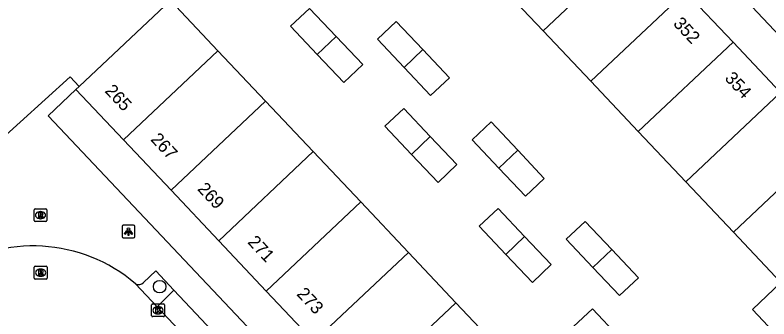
# Model space of a CAD drawing. Extents: x 162542 to 163144, y 380786 to 381511.
# Drawn here: x 162864.7 to 162923.9, y 381420.1 to 381444 of the extents above; entities that cross this region are included whole.
import ezdxf

# ---------------------------------------------------------------- set-up
doc = ezdxf.new("R2010")
doc.units = 0
for name, color, linetype in [('IMGEO_Boom', 7, 'Continuous'), ('IMGEO_Kolk', 7, 'Continuous'), ('IMGEO_Lichtpunt', 7, 'Continuous'), ('IMGEO_Pand', 7, 'Continuous'), ('IMGEO_Pand_nummerreeks', 7, 'Continuous'), ('IMGEO_Parkeervlak_open', 7, 'Continuous'), ('IMGEO_Rijbaan_lokaal_open', 7, 'Continuous'), ('IMGEO_Rioolput', 7, 'Continuous'), ('IMGEO_Voetpad_open', 7, 'Continuous')]:
    doc.layers.add(name, color=color, linetype=linetype)

msp = doc.modelspace()

# ---------------------------------------------------------------- linework, layer by layer
at = {"layer": 'IMGEO_Boom'}
msp.add_circle((162876.075, 381422.632), 0.489, dxfattribs=at)
at = {"layer": 'IMGEO_Kolk'}
for p, q in [((162875.524, 381421.27), (162876.376, 381421.27)), ((162875.449, 381420.344), (162875.449, 381421.196)), ((162875.937, 381421.05), (162875.962, 381421.05)), ((162876.45, 381421.196), (162876.45, 381420.344)), ((162876.376, 381420.27), (162875.524, 381420.27)), ((162875.96, 381420.49), (162875.935, 381420.49))]:
    msp.add_line(p, q, dxfattribs=at)
for points in [[(162875.524, 381421.27), (162876.376, 381421.27)], [(162875.449, 381420.344), (162875.449, 381421.196)], [(162875.77, 381420.97), (162875.893, 381420.97), (162875.893, 381420.819), (162876.023, 381420.97), (162876.187, 381420.97), (162876.041, 381420.819), (162876.194, 381420.57), (162876.042, 381420.57), (162875.957, 381420.734), (162875.893, 381420.667), (162875.893, 381420.57), (162875.77, 381420.57), (162875.77, 381420.97)], [(162876.45, 381421.196), (162876.45, 381420.344)], [(162876.376, 381420.27), (162875.524, 381420.27)]]:
    msp.add_lwpolyline(points, dxfattribs=at)
for centre, start, end in [((162875.526, 381421.194), 91.55205, 178.44795), ((162875.526, 381421.194), 91.55205, 178.44795), ((162876.374, 381421.194), 1.55205, 88.44795), ((162876.374, 381421.194), 1.55205, 88.44795), ((162875.526, 381420.346), 181.55205, 268.44795), ((162875.526, 381420.346), 181.55205, 268.44795), ((162876.374, 381420.346), 271.55205, 358.44795), ((162876.374, 381420.346), 271.55205, 358.44795)]:
    msp.add_arc(centre, 0.0765, start, end, dxfattribs=at)
for centre, major_axis, ratio, start_param, end_param in [((162875.936, 381420.77), (-0.387, 0.002), 0.722429, 4.712389, 7.853982), ((162875.961, 381420.77), (-0.39, 0.002), 0.717154, 1.570796, 4.712389)]:
    msp.add_ellipse(centre, major_axis=major_axis, ratio=ratio, start_param=start_param, end_param=end_param, dxfattribs=at)
at = {"layer": 'IMGEO_Lichtpunt'}
for p, q in [((162873.129, 381427.364), (162873.129, 381426.557)), ((162873.129, 381427.364), (162873.129, 381426.557)), ((162874.031, 381427.459), (162873.223, 381427.459)), ((162874.031, 381427.459), (162873.223, 381427.459)), ((162874.125, 381426.557), (162874.125, 381427.364)), ((162874.125, 381426.557), (162874.125, 381427.364)), ((162873.223, 381426.463), (162874.031, 381426.463)), ((162873.223, 381426.463), (162874.031, 381426.463))]:
    msp.add_line(p, q, dxfattribs=at)
for points in [[(162873.503, 381427.028), (162873.542, 381427), (162873.354, 381426.738), (162873.316, 381426.765), (162873.503, 381427.028)], [(162873.605, 381426.98), (162873.652, 381426.98), (162873.652, 381426.658), (162873.605, 381426.658), (162873.605, 381426.98)], [(162873.715, 381427), (162873.753, 381427.027), (162873.94, 381426.765), (162873.901, 381426.737), (162873.715, 381427)]]:
    msp.add_lwpolyline(points, dxfattribs=at)
msp.add_circle((162873.628, 381427.162), 0.0994, dxfattribs=at)
for centre, start, end in [((162873.223, 381427.364), 90, 180), ((162873.223, 381427.364), 90, 180), ((162874.031, 381427.364), 0, 90), ((162874.031, 381427.364), 0, 90), ((162873.223, 381426.557), 180, 270), ((162873.223, 381426.557), 180, 270), ((162874.031, 381426.557), 270, 0), ((162874.031, 381426.557), 270, 360)]:
    msp.add_arc(centre, 0.0946, start, end, dxfattribs=at)
at = {"layer": 'IMGEO_Pand'}
for points in [[(162913.649, 381449.762), (162906.197, 381442.726)], [(162906.197, 381442.726), (162902.462, 381446.682)], [(162917.379, 381445.801), (162909.933, 381438.77)], [(162917.379, 381445.801), (162921.11, 381441.84)], [(162869.767, 381438.361), (162876.917, 381445.114), (162880.655, 381441.156)], [(162888.455, 381440.876), (162886.36, 381443.089), (162887.839, 381444.482), (162889.932, 381442.278)], [(162895.272, 381439.851), (162893.183, 381442.062), (162894.661, 381443.471), (162896.756, 381441.253)], [(162909.933, 381438.77), (162906.197, 381442.726)], [(162889.932, 381442.278), (162892.024, 381440.074), (162890.549, 381438.665), (162888.455, 381440.876)], [(162889.932, 381442.278), (162888.455, 381440.876)], [(162921.11, 381441.84), (162913.668, 381434.813)], [(162921.11, 381441.84), (162924.84, 381437.879)], [(162873.243, 381434.155), (162880.655, 381441.156)], [(162880.655, 381441.156), (162884.393, 381437.198)], [(162896.756, 381441.253), (162898.849, 381439.036), (162897.361, 381437.64), (162895.272, 381439.851)], [(162896.756, 381441.253), (162895.272, 381439.851)], [(162913.668, 381434.813), (162909.933, 381438.77)], [(162869.505, 381438.114), (162869.767, 381438.361)], [(162873.243, 381434.155), (162869.505, 381438.114)], [(162924.84, 381437.879), (162917.404, 381430.857)], [(162876.98, 381430.196), (162884.393, 381437.198)], [(162884.393, 381437.198), (162888.132, 381433.24)], [(162895.854, 381433.024), (162893.769, 381435.234), (162895.244, 381436.634), (162897.335, 381434.429)], [(162902.72, 381431.949), (162900.628, 381434.167), (162902.114, 381435.565), (162904.202, 381433.347)], [(162897.335, 381434.429), (162899.426, 381432.225), (162897.942, 381430.811), (162895.854, 381433.024)], [(162897.335, 381434.429), (162895.854, 381433.024)], [(162917.404, 381430.857), (162913.668, 381434.813)], [(162876.98, 381430.196), (162873.243, 381434.155)], [(162928.571, 381433.918), (162921.139, 381426.901)], [(162880.718, 381426.238), (162888.132, 381433.24)], [(162888.132, 381433.24), (162891.87, 381429.282)], [(162904.202, 381433.347), (162906.285, 381431.133), (162904.811, 381429.731), (162902.72, 381431.949)], [(162904.202, 381433.347), (162902.72, 381431.949)], [(162921.139, 381426.901), (162917.404, 381430.857)], [(162880.718, 381426.238), (162876.98, 381430.196)], [(162884.455, 381422.279), (162891.87, 381429.282)], [(162891.87, 381429.282), (162895.608, 381425.324)], [(162903.258, 381425.167), (162901.17, 381427.375), (162902.654, 381428.781), (162904.744, 381426.573)], [(162910.1, 381424.145), (162908.016, 381426.363), (162909.497, 381427.759), (162911.588, 381425.542)], [(162924.875, 381422.945), (162921.139, 381426.901)], [(162884.455, 381422.279), (162880.718, 381426.238)], [(162904.744, 381426.573), (162906.833, 381424.364), (162905.354, 381422.952), (162903.258, 381425.167)], [(162904.744, 381426.573), (162903.258, 381425.167)], [(162911.588, 381425.542), (162913.672, 381423.333), (162912.183, 381421.926), (162910.1, 381424.145)], [(162911.588, 381425.542), (162910.1, 381424.145)], [(162888.193, 381418.32), (162895.608, 381425.324)], [(162895.608, 381425.324), (162899.346, 381421.365)], [(162930.802, 381421.057), (162928.61, 381418.989), (162926.365, 381416.871), (162922.63, 381420.825), (162924.875, 381422.945)], [(162888.193, 381418.32), (162884.455, 381422.279)], [(162891.93, 381414.362), (162899.346, 381421.365)], [(162899.346, 381421.365), (162903.084, 381417.407)], [(162910.668, 381417.282), (162908.58, 381419.503), (162910.064, 381420.895), (162912.152, 381418.681)]]:
    msp.add_lwpolyline(points, dxfattribs=at)
at = {"layer": 'IMGEO_Parkeervlak_open'}
msp.add_lwpolyline([(162875.878, 381421.045), (162877.202, 381422.355)], dxfattribs=at)
at = {"layer": 'IMGEO_Rijbaan_lokaal_open'}
for points in [[(162875.878, 381421.045), (162874.173, 381422.854)], [(162884.448, 381411.957), (162875.878, 381421.045)]]:
    msp.add_lwpolyline(points, dxfattribs=at)
msp.add_arc((162866.14, 381413.478), 12.347, 49.41308, 123.8549, dxfattribs=at)
at = {"layer": 'IMGEO_Rioolput'}
for p, q in [((162866.219, 381427.821), (162866.219, 381428.673)), ((162866.294, 381428.747), (162867.146, 381428.747)), ((162866.707, 381428.527), (162866.732, 381428.527)), ((162867.22, 381428.673), (162867.22, 381427.821)), ((162866.73, 381427.967), (162866.705, 381427.967)), ((162867.146, 381427.747), (162866.294, 381427.747)), ((162866.307, 381424.227), (162867.159, 381424.227)), ((162866.232, 381423.301), (162866.232, 381424.153)), ((162866.72, 381424.007), (162866.745, 381424.007)), ((162867.233, 381424.153), (162867.233, 381423.301)), ((162867.159, 381423.227), (162866.307, 381423.227)), ((162866.743, 381423.447), (162866.718, 381423.447))]:
    msp.add_line(p, q, dxfattribs=at)
for points in [[(162866.219, 381427.821), (162866.219, 381428.673)], [(162866.294, 381428.747), (162867.146, 381428.747)], [(162866.808, 381428.445), (162866.556, 381428.447), (162866.556, 381428.047)], [(162866.734, 381428.366), (162866.68, 381428.366), (162866.68, 381428.285)], [(162867.22, 381428.673), (162867.22, 381427.821)], [(162866.556, 381428.047), (162866.68, 381428.047), (162866.68, 381428.209), (162866.691, 381428.209)], [(162866.68, 381428.285), (162866.732, 381428.285)], [(162866.738, 381428.18), (162866.809, 381428.047), (162866.949, 381428.047), (162866.884, 381428.173)], [(162867.146, 381427.747), (162866.294, 381427.747)], [(162866.307, 381424.227), (162867.159, 381424.227)], [(162866.232, 381423.301), (162866.232, 381424.153)], [(162866.821, 381423.925), (162866.569, 381423.927), (162866.569, 381423.527)], [(162866.569, 381423.527), (162866.693, 381423.527), (162866.693, 381423.689), (162866.704, 381423.689)], [(162866.747, 381423.846), (162866.693, 381423.846), (162866.693, 381423.765)], [(162866.693, 381423.765), (162866.745, 381423.765)], [(162866.751, 381423.66), (162866.822, 381423.527), (162866.962, 381423.527), (162866.897, 381423.653)], [(162867.233, 381424.153), (162867.233, 381423.301)], [(162867.159, 381423.227), (162866.307, 381423.227)]]:
    msp.add_lwpolyline(points, dxfattribs=at)
for centre, radius, start, end in [((162866.296, 381428.671), 0.0765, 91.55205, 178.44795), ((162866.296, 381428.671), 0.0765, 91.55205, 178.44795), ((162866.74, 381428.27), 0.0964, 77.00612, 93.18647), ((162866.754, 381428.327), 0.0378, 276.66336, 79.67722), ((162866.807, 381428.335), 0.109, 350.36119, 89.41601), ((162867.144, 381428.671), 0.0765, 1.55205, 88.44795), ((162867.144, 381428.671), 0.0765, 1.55205, 88.44795), ((162866.296, 381427.823), 0.0765, 181.55205, 268.44795), ((162866.296, 381427.823), 0.0765, 181.55205, 268.44795), ((162866.69, 381428.156), 0.0533, 26.02933, 88.69889), ((162866.716, 381428.474), 0.19, 274.7715, 282.96867), ((162866.805, 381428.335), 0.112, 277.58423, 350.98172), ((162866.789, 381428.12), 0.108, 29.51342, 73.79051), ((162867.144, 381427.823), 0.0765, 271.55205, 358.44795), ((162867.144, 381427.823), 0.0765, 271.55205, 358.44795), ((162866.309, 381424.151), 0.0765, 91.55205, 178.44795), ((162866.309, 381424.151), 0.0765, 91.55205, 178.44795), ((162867.157, 381424.151), 0.0765, 1.55205, 88.44795), ((162867.157, 381424.151), 0.0765, 1.55205, 88.44795), ((162866.703, 381423.636), 0.0533, 26.02933, 88.69889), ((162866.729, 381423.954), 0.19, 274.7715, 282.96867), ((162866.753, 381423.75), 0.0964, 77.00612, 93.18647), ((162866.767, 381423.807), 0.0378, 276.66336, 79.67722), ((162866.82, 381423.815), 0.109, 350.36119, 89.41601), ((162866.818, 381423.815), 0.112, 277.58423, 350.98172), ((162866.802, 381423.6), 0.108, 29.51342, 73.79051), ((162866.309, 381423.303), 0.0765, 181.55205, 268.44795), ((162866.309, 381423.303), 0.0765, 181.55205, 268.44795), ((162867.157, 381423.303), 0.0765, 271.55205, 358.44795), ((162867.157, 381423.303), 0.0765, 271.55205, 358.44795)]:
    msp.add_arc(centre, radius, start, end, dxfattribs=at)
for centre, major_axis, ratio, start_param, end_param in [((162866.706, 381428.247), (-0.387, 0.002), 0.722429, 4.712389, 7.853982), ((162866.731, 381428.247), (-0.39, 0.002), 0.717154, 1.570796, 4.712389), ((162866.719, 381423.727), (-0.387, 0.002), 0.722429, 4.712389, 7.853982), ((162866.744, 381423.727), (-0.39, 0.002), 0.717154, 1.570796, 4.712389)]:
    msp.add_ellipse(centre, major_axis=major_axis, ratio=ratio, start_param=start_param, end_param=end_param, dxfattribs=at)
at = {"layer": 'IMGEO_Voetpad_open'}
for points in [[(162901.207, 381467.342), (162937.871, 381428.426)], [(162855.576, 381429.908), (162856.123, 381430.422), (162856.034, 381430.516), (162858.949, 381433.255), (162859.038, 381433.161), (162859.586, 381433.676), (162861.159, 381432.002), (162869.05, 381439.12), (162869.767, 381438.361)], [(162904.333, 381396.849), (162867.324, 381436.054), (162869.505, 381438.114)], [(162874.815, 381422.945), (162875.775, 381423.871), (162877.202, 381422.355)], [(162877.202, 381422.355), (162885.816, 381413.205)]]:
    msp.add_lwpolyline(points, dxfattribs=at)
msp.add_arc((162874.436, 381423.308), 0.525, 239.89666, 316.23858, dxfattribs=at)

# ---------------------------------------------------------------- texts
at = {"layer": 'IMGEO_Pand_nummerreeks'}
for s, rotation, p in [('352', 313.09195, (162916.355, 381443.248)), ('354', 313.08049, (162920.401, 381438.953)), ('265', 313.15497, (162871.718, 381437.962)), ('267', 313.14924, (162875.316, 381434.15)), ('269', 313.16643, (162878.988, 381430.26)), ('271', 313.14924, (162882.931, 381426.085)), ('273', 313.15497, (162886.781, 381422.007))]:
    msp.add_text(s, height=1, rotation=rotation, dxfattribs=at).set_placement(p)

doc.saveas('drawing.dxf')
